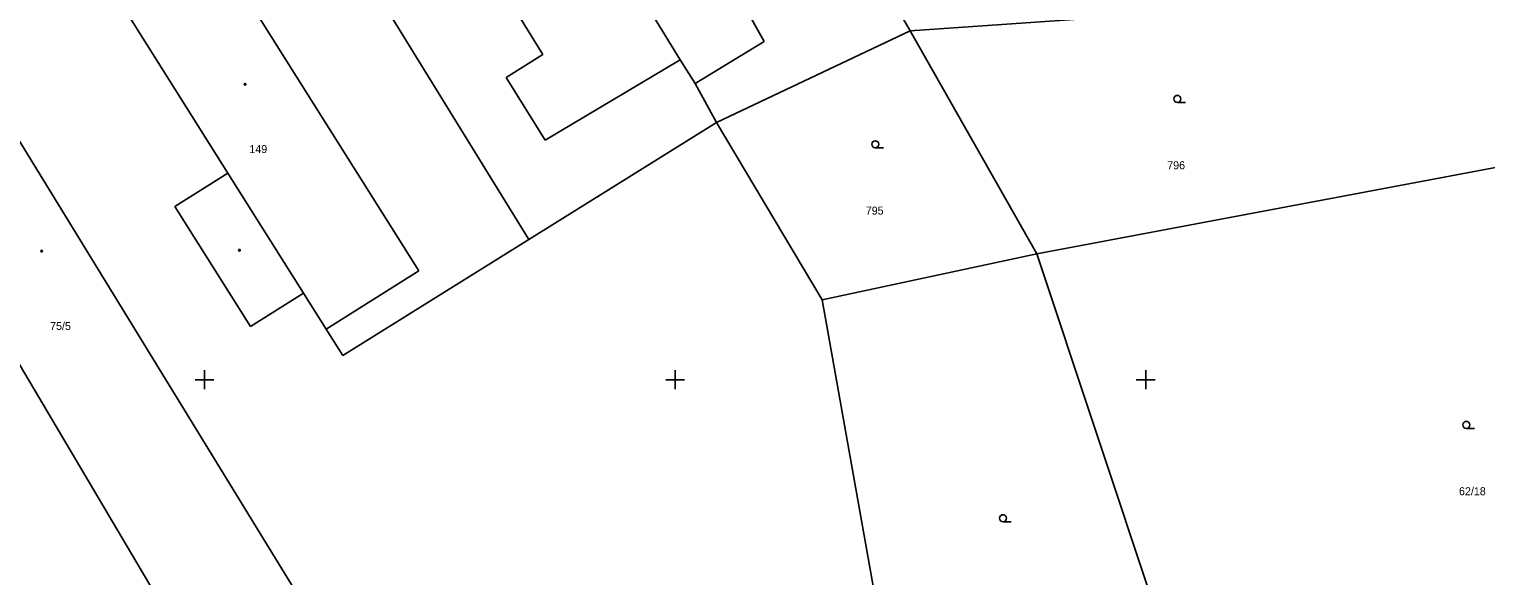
# Model space of a CAD drawing. Extents: x -703403 to -701924, y -1022520 to -1021856.
# Drawn here: x -703209.3 to -703131.9, y -1022160.4 to -1022131.4 of the extents above; entities that cross this region are included whole.
import ezdxf

# ---------------------------------------------------------------- set-up
doc = ezdxf.new("R2010")
doc.units = 0
for name, color, linetype in [('Z_hektometricka_sit', 7, 'Continuous'), ('Z_katastr_cisla_pozemkova', 7, 'Continuous'), ('Z_katastr_cisla_stavebni', 7, 'Continuous'), ('Z_katastr_hranice', 7, 'Continuous'), ('Z_katastr_vnitrni_kresba', 7, 'Continuous'), ('Z_katastr_znacky_budov', 7, 'Continuous'), ('Z_katastr_znacky_kultur', 7, 'Continuous')]:
    doc.layers.add(name, color=color, linetype=linetype)

msp = doc.modelspace()

# ---------------------------------------------------------------- linework, layer by layer
at = {"layer": 'Z_hektometricka_sit'}
for p, q in [((-703200, -1022149.5), (-703200, -1022150.5)), ((-703175, -1022149.5), (-703175, -1022150.5)), ((-703150, -1022149.5), (-703150, -1022150.5)), ((-703200.5, -1022150), (-703199.5, -1022150)), ((-703175.5, -1022150), (-703174.5, -1022150)), ((-703150.5, -1022150), (-703149.5, -1022150))]:
    msp.add_line(p, q, dxfattribs=at)
at = {"layer": 'Z_katastr_hranice'}
for p, q in [((-703195.45, -1022121.98), (-703182.77, -1022142.55)), ((-703165.12, -1022126.9), (-703162.52, -1022131.47)), ((-703198.76, -1022139.02), (-703205.55, -1022128.24)), ((-703176.91, -1022129.46), (-703174.73, -1022133)), ((-703162.52, -1022131.47), (-703145.85, -1022130.32)), ((-703172.81, -1022136.33), (-703162.52, -1022131.47)), ((-703155.78, -1022143.31), (-703162.52, -1022131.47)), ((-703174.73, -1022133), (-703173.94, -1022134.27)), ((-703173.94, -1022134.27), (-703172.81, -1022136.33)), ((-703196.15, -1022172.3), (-703218.31, -1022134.88)), ((-703172.81, -1022136.33), (-703182.77, -1022142.55)), ((-703167.18, -1022145.75), (-703172.81, -1022136.33)), ((-703122.13, -1022136.98), (-703155.78, -1022143.31)), ((-703194.74, -1022145.4), (-703198.76, -1022139.02)), ((-703182.77, -1022142.55), (-703192.65, -1022148.71)), ((-703155.78, -1022143.31), (-703167.18, -1022145.75)), ((-703146.439, -1022171.396), (-703155.78, -1022143.31)), ((-703193.54, -1022147.32), (-703194.74, -1022145.4)), ((-703161.21, -1022179.314), (-703167.18, -1022145.75)), ((-703192.65, -1022148.71), (-703193.54, -1022147.32))]:
    msp.add_line(p, q, dxfattribs=at)
at = {"layer": 'Z_katastr_vnitrni_kresba'}
for p, q in [((-703182.02, -1022132.73), (-703190.52, -1022118.94)), ((-703188.61, -1022144.22), (-703200.63, -1022125.14)), ((-703171.35, -1022130.11), (-703170.27, -1022132.04)), ((-703190.45, -1022168.92), (-703213.24, -1022131.77)), ((-703170.27, -1022132.04), (-703173.94, -1022134.27)), ((-703183.97, -1022133.94), (-703182.02, -1022132.73)), ((-703174.73, -1022133), (-703181.91, -1022137.28)), ((-703181.91, -1022137.28), (-703183.97, -1022133.94)), ((-703198.76, -1022139.02), (-703201.58, -1022140.8)), ((-703201.58, -1022140.8), (-703197.56, -1022147.18)), ((-703193.54, -1022147.32), (-703188.61, -1022144.22)), ((-703197.56, -1022147.18), (-703194.74, -1022145.4))]:
    msp.add_line(p, q, dxfattribs=at)
at = {"layer": 'Z_katastr_znacky_budov'}
for centre in [(-703197.842, -1022134.31), (-703208.652, -1022143.17), (-703198.142, -1022143.12)]:
    msp.add_circle(centre, 0.0437, dxfattribs=at)
at = {"layer": 'Z_katastr_znacky_kultur'}
for p, q in [((-703148.318, -1022135.27), (-703147.881, -1022135.27)), ((-703164.368, -1022137.68), (-703163.931, -1022137.68)), ((-703132.968, -1022152.59), (-703132.531, -1022152.59)), ((-703157.578, -1022157.55), (-703157.141, -1022157.55))]:
    msp.add_line(p, q, dxfattribs=at)
for centre in [(-703148.318, -1022135.082), (-703164.368, -1022137.492), (-703132.968, -1022152.402), (-703157.578, -1022157.362)]:
    msp.add_circle(centre, 0.187, dxfattribs=at)

# ---------------------------------------------------------------- texts
at = {"layer": 'Z_katastr_cisla_pozemkova'}
for s, p in [('796', (-703148.859, -1022138.82)), ('795', (-703164.873, -1022141.23)), ('62/18', (-703133.359, -1022156.14))]:
    msp.add_text(s, height=0.425, dxfattribs=at).set_placement(p)
at = {"layer": 'Z_katastr_cisla_stavebni'}
for s, p in [('149', (-703197.619, -1022137.96)), ('75/5', (-703208.203, -1022147.36))]:
    msp.add_text(s, height=0.425, dxfattribs=at).set_placement(p)

doc.saveas('drawing.dxf')
